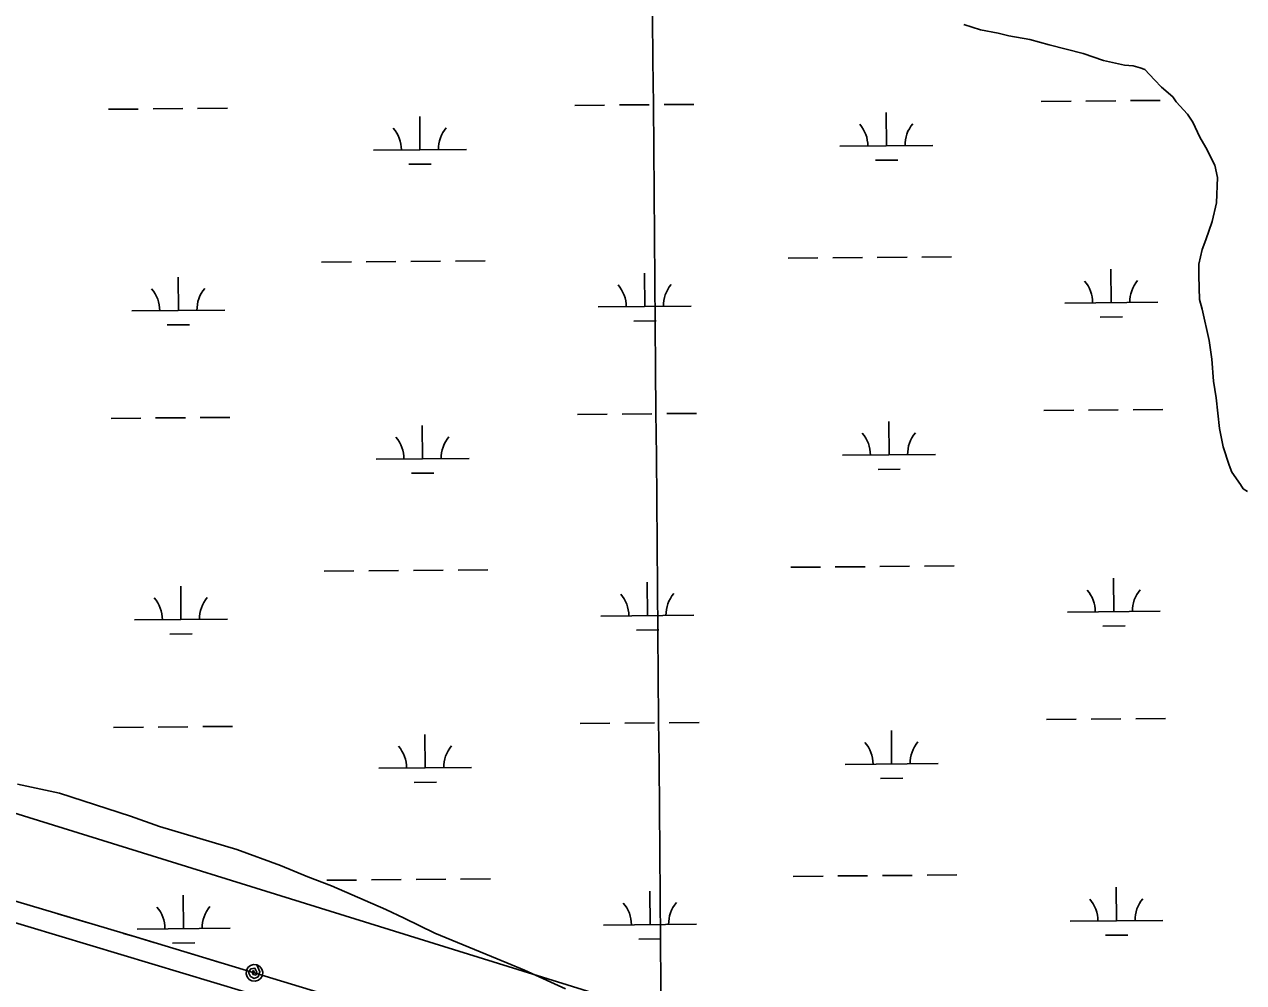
# Model space of a CAD drawing. Extents: x 3567028 to 3605064, y 510945 to 536587.
# Drawn here: x 3591537 to 3592848, y 531015 to 532046 of the extents above; entities that cross this region are included whole.
import ezdxf

# ---------------------------------------------------------------- set-up
doc = ezdxf.new("R2010")
doc.units = 0
for name, color, linetype in [('V-GRID-MAJR', 7, 'Continuous'), ('V-SITE-VEGE', 7, 'Continuous'), ('V-UTIL-LINE', 7, 'Continuous'), ('V-WETL-SWMP', 7, 'Continuous')]:
    doc.layers.add(name, color=color, linetype=linetype)

msp = doc.modelspace()

# ---------------------------------------------------------------- linework, layer by layer
at = {"layer": 'V-GRID-MAJR'}
msp.add_spline([(3592345.91, 516527.14400000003), (3592293.9250000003, 522584.81), (3592241.914, 528645.559), (3592189.9020000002, 534706.322), (3592189.876, 534709.392)], degree=3, dxfattribs=at)
at = {"layer": 'V-SITE-VEGE'}
for p, q in [((3592547.5810000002, 532046.1789999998), (3592565.514, 532040.482)), ((3592565.514, 532040.482), (3592584.394, 532036.6699999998)), ((3592584.394, 532036.6699999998), (3592595.722, 532033.8179999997)), ((3592595.722, 532033.8179999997), (3592618.381, 532029.9999999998)), ((3592618.381, 532030), (3592639.147, 532024.2980000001)), ((3592639.147, 532024.2979999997), (3592675.96, 532014.7899999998)), ((3592675.96, 532014.7899999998), (3592697.669, 532007.196)), ((3592697.669, 532007.196), (3592720.326, 532002.4339999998)), ((3592720.326, 532002.434), (3592729.767, 532001.474)), ((3592729.767, 532001.474), (3592737.318, 531999.573)), ((3592737.318, 531999.573), (3592742.037, 531997.674)), ((3592742.037, 531997.674), (3592752.406, 531986.3239999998)), ((3592752.406, 531986.3239999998), (3592759.947, 531978.7549999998)), ((3592759.947, 531978.755), (3592772.2060000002, 531968.345)), ((3592772.2060000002, 531968.345), (3592775.972, 531962.672)), ((3592775.972, 531962.672), (3592788.225, 531949.432)), ((3592788.225, 531949.432), (3592793.878, 531940.92)), ((3592793.878, 531940.92), (3592801.404, 531924.854)), ((3592801.404, 531924.854), (3592807.995, 531913.51)), ((3592807.995, 531913.51), (3592817.4050000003, 531894.609)), ((3592817.4050000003, 531894.609), (3592820.215, 531881.3809999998)), ((3592820.215, 531881.3809999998), (3592819.224, 531853.995)), ((3592819.224, 531853.995), (3592814.466, 531834.17)), ((3592814.466, 531834.17), (3592807.821, 531814.3519999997)), ((3592807.821, 531814.3519999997), (3592804.026, 531803.9679999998)), ((3592804.026, 531803.9679999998), (3592800.22, 531787.922)), ((3592800.22, 531787.922), (3592800.198, 531775.6449999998)), ((3592800.198, 531775.6449999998), (3592801.097, 531750.145)), ((3592801.097, 531750.145), (3592803.913, 531739.751)), ((3592803.913, 531739.751), (3592811.409, 531705.742)), ((3592811.409, 531705.742), (3592814.2060000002, 531685.905)), ((3592814.2060000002, 531685.905), (3592816.054, 531662.2919999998)), ((3592816.054, 531662.2919999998), (3592818.855, 531644.343)), ((3592818.855, 531644.343), (3592822.574, 531611.2839999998)), ((3592822.574, 531611.2839999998), (3592826.316, 531591.4450000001)), ((3592826.316, 531591.4450000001), (3592832.892, 531571.602)), ((3592832.892, 531571.602), (3592835.7120000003, 531564.0429999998)), ((3592835.7120000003, 531564.0429999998), (3592845.133, 531550.807)), ((3592845.133, 531550.807), (3592847.9590000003, 531546.0779999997)), ((3592847.9590000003, 531546.0779999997), (3592852.676, 531543.2379999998)), ((3591574.37, 531218.7279999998), (3591529.056, 531228.2489999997)), ((3591650.819, 531194.039), (3591574.37, 531218.728)), ((3591681.963, 531182.652), (3591650.819, 531194.039)), ((3591765.026, 531157.9509999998), (3591681.963, 531182.652)), ((3591812.214, 531140.871), (3591765.026, 531157.9509999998)), ((3591841.468, 531128.5419999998), (3591812.214, 531140.871)), ((3591866.951, 531119.054), (3591841.468, 531128.5419999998)), ((3591925.4560000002, 531093.454), (3591866.951, 531119.054)), ((3591945.271, 531083.976), (3591925.4560000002, 531093.454)), ((3591978.2970000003, 531067.8599999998), (3591945.271, 531083.9759999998)), ((3592045.299, 531040.357), (3591978.2970000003, 531067.8599999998)), ((3592074.5530000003, 531028.0299999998), (3592045.299, 531040.357)), ((3592118.9020000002, 531008.1199999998), (3592074.5530000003, 531028.0299999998))]:
    msp.add_line(p, q, dxfattribs=at)
at = {"layer": 'V-UTIL-LINE'}
for points in [[(3596327.841, 519244.746), (3596555.728, 520553.549), (3596608.667, 520856.413), (3596642.754, 521383.228), (3596692.819, 522849.996), (3596727.615, 524403.389), (3596836.396, 524401.591), (3596810.274, 524627.486), (3596703.19, 525544.981), (3596437.399, 527490.3640000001), (3596297.254, 528599.709), (3596136.12, 529068.598), (3595798.554, 529823.131), (3595723.9450000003, 529790.571), (3593807.529, 530393.433), (3590721.455, 531321.394), (3590641.1350000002, 531392.884), (3586481.8540000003, 532688.713), (3586460.598, 532628.866), (3586412.097, 532649.962), (3586125.9930000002, 532775.1730000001), (3585921.613, 532944.801), (3585269.657, 534343.269), (3585128.275264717, 534649.8192223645)], [(3585262.885397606, 534650.9548145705), (3586025.617, 533001.311), (3586128.154, 532876.486), (3589487.517, 531831.145), (3594583.7600000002, 530246.165), (3594630.254, 530174.414), (3594544.4280000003, 526966.932), (3594544.435, 526966.216), (3594533.4590000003, 526554.787), (3594478.663, 524510.1460000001), (3594531.727, 524441.626), (3594542.4930000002, 524391.382), (3594726.2970000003, 524375.643), (3594242.082, 521684.276), (3594146.019, 521331.75800000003), (3594061.42, 521334.488), (3594004.16, 521248.001), (3593910.384, 521193.727), (3593722.335, 520581.025), (3593792.253, 520296.648)], [(3593288.96138359, 527030.4099129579), (3593351.909257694, 527580.1378134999), (3593411.854137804, 527984.7870042), (3593469.774021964, 528404.3511650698), (3593516.646928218, 528807.0533596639), (3593573.397814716, 529200.022573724), (3593783.649394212, 530442.0490896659), (3593307.024347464, 530576.4588208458), (3592877.9022057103, 530706.443560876), (3592453.53305445, 530827.8603180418), (3592087.5627863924, 530933.0901075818), (3591656.3266488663, 531063.906845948), (3591245.748470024, 531186.07060162)], [(3591605.095751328, 531079.1498154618), (3591572.507816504, 531088.846796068)], [(3591675.9906095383, 531057.941857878), (3591656.3266488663, 531063.906845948), (3591643.433674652, 531067.742838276)], [(3591746.8034679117, 531036.4599008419), (3591714.267532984, 531046.3298811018)], [(3591784.12439327, 531025.1389234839), (3591783.24439503, 531027.8779180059), (3591781.8373978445, 531026.0249217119), (3591782.7433960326, 531023.4329268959), (3591785.622390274, 531022.8979279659), (3591786.761387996, 531026.0989215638), (3591784.653392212, 531030.2859131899), (3591780.4254006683, 531029.71091434), (3591777.8254058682, 531025.5999225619), (3591779.780401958, 531021.4599308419), (3591783.67439417, 531019.2649352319), (3591788.125385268, 531021.1249315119), (3591790.02938146, 531026.289921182), (3591786.7363880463, 531033.7519062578), (3591783.242395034, 531034.0959055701), (3591779.8814017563, 531033.0769076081), (3591777.1674071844, 531030.8489120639), (3591775.5114104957, 531027.7519182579), (3591775.1674111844, 531024.256925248), (3591776.1864091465, 531020.8969319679), (3591778.41440469, 531018.1819373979), (3591781.511398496, 531016.5269407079), (3591785.006391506, 531016.181941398), (3591788.366384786, 531017.201939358), (3591791.0813793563, 531019.429934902), (3591792.736376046, 531022.5269287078), (3591793.080375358, 531026.0209217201), (3591792.0613773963, 531029.3819149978), (3591789.833381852, 531032.09590957), (3591786.7363880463, 531033.7519062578)]]:
    msp.add_lwpolyline(points, dxfattribs=at)
at = {"layer": 'V-WETL-SWMP'}
for p, q in [((3592128.9216459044, 531959.0184758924), (3592160.920474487, 531959.2884250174)), ((3592176.9198887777, 531959.4233995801), (3592208.9187173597, 531959.6933487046)), ((3592224.918131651, 531959.8283232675), (3592256.916960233, 531960.0982723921)), ((3592630.8112726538, 531963.2525266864), (3592662.810101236, 531963.5224758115)), ((3592678.809515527, 531963.6574503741), (3592710.808344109, 531963.9273994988)), ((3592726.8077584, 531964.0623740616), (3592758.806586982, 531964.3323231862)), ((3591627.032019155, 531954.7844250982), (3591659.0308477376, 531955.0543742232)), ((3591675.0302620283, 531955.1893487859), (3591707.029090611, 531955.4592979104)), ((3591723.0285049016, 531955.5942724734), (3591755.0273334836, 531955.8642215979)), ((3591962.2555429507, 531911.1808468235), (3591961.9517710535, 531947.1795226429)), ((3592464.1451697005, 531915.4148976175), (3592463.8413978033, 531951.413573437)), ((3591912.2573732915, 531910.7590513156), (3592012.2537126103, 531911.6026423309)), ((3592414.147000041, 531914.9931021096), (3592514.1433393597, 531915.8366931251)), ((3591950.3861906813, 531895.6491834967), (3591974.3853121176, 531895.8516453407)), ((3592452.2758174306, 531899.8832342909), (3592476.2749388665, 531900.0856961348)), ((3591856.4286262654, 531790.2129369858), (3591888.4274548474, 531790.4828861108)), ((3591904.4268691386, 531790.617860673), (3591936.4256977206, 531790.8878097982)), ((3591952.425112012, 531791.0227843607), (3591984.423940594, 531791.2927334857)), ((3592000.4233548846, 531791.4277080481), (3592032.422183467, 531791.6976571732)), ((3592358.3182530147, 531794.4469877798), (3592390.3170815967, 531794.7169369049)), ((3592406.316495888, 531794.851911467), (3592438.31532447, 531795.1218605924)), ((3592454.314738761, 531795.2568351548), (3592486.313567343, 531795.5267842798)), ((3592502.3129816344, 531795.6617588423), (3592534.3118102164, 531795.9317079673)), ((3591702.270451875, 531738.1686791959), (3591701.9666799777, 531774.1673550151)), ((3592204.160078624, 531742.40272999), (3592203.8563067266, 531778.4014058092)), ((3592706.0497053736, 531746.6367807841), (3592705.7459334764, 531782.6354566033)), ((3592656.0515357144, 531746.2149852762), (3592756.047875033, 531747.0585762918)), ((3591652.2722822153, 531737.746883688), (3591752.2686215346, 531738.5904747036)), ((3592154.161908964, 531741.9809344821), (3592254.1582482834, 531742.8245254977)), ((3591690.4010996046, 531722.6370158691), (3591714.4002210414, 531722.8394777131)), ((3592192.2907263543, 531726.8710666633), (3592216.2898477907, 531727.0735285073)), ((3592694.1803531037, 531731.1051174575), (3592718.17947454, 531731.3075793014)), ((3592633.6184203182, 531630.5897634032), (3592665.6172489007, 531630.8597125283)), ((3592681.6166631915, 531630.9946870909), (3592713.6154917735, 531631.2646362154)), ((3592729.6149060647, 531631.3996107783), (3592761.6137346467, 531631.6695599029)), ((3591629.8391668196, 531622.121661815), (3591661.837995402, 531622.39161094)), ((3591677.837409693, 531622.5265855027), (3591709.836238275, 531622.7965346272)), ((3591725.835652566, 531622.9315091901), (3591757.834481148, 531623.2014583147)), ((3592131.728793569, 531626.355712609), (3592163.7276221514, 531626.6256617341)), ((3592179.7270364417, 531626.7606362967), (3592211.7258650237, 531627.0305854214)), ((3592227.725279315, 531627.1655599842), (3592259.724107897, 531627.4355091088)), ((3592466.952317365, 531582.7521343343), (3592466.6485454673, 531618.7508101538)), ((3591965.062690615, 531578.5180835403), (3591964.758918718, 531614.5167593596)), ((3591915.064520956, 531578.0962880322), (3592015.0608602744, 531578.9398790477)), ((3592416.9541477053, 531582.3303388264), (3592516.950487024, 531583.1739298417)), ((3591953.1933383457, 531562.9864202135), (3591977.1924597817, 531563.1888820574)), ((3592455.0829650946, 531567.2204710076), (3592479.0820865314, 531567.4229328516)), ((3591907.234016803, 531457.9550973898), (3591939.2328453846, 531458.225046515)), ((3591955.232259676, 531458.3600210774), (3591987.231088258, 531458.6299702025)), ((3592003.230502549, 531458.7649447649), (3592035.229331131, 531459.0348938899)), ((3592361.125400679, 531461.7842244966), (3592393.1242292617, 531462.0541736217)), ((3592409.1236435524, 531462.1891481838), (3592441.122472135, 531462.4590973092)), ((3592457.1218864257, 531462.5940718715), (3592489.1207150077, 531462.8640209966)), ((3592505.1201292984, 531462.9989955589), (3592537.118957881, 531463.2689446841)), ((3591859.23577393, 531457.5501737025), (3591891.2346025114, 531457.8201228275)), ((3592206.967226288, 531409.7399667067), (3592206.663454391, 531445.738642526)), ((3592708.856853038, 531413.9740175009), (3592708.5530811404, 531449.97269332)), ((3591705.077599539, 531405.5059159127), (3591704.7738276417, 531441.5045917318)), ((3591655.0794298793, 531405.0841204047), (3591755.0757691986, 531405.9277114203)), ((3592156.9690566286, 531409.3181711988), (3592256.965395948, 531410.1617622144)), ((3592658.8586833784, 531413.552221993), (3592758.8550226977, 531414.3958130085)), ((3592195.097874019, 531394.2083033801), (3592219.0969954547, 531394.410765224)), ((3592696.9875007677, 531398.4423541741), (3592720.9866222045, 531398.6448160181)), ((3591693.208247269, 531389.9742525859), (3591717.207368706, 531390.1767144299)), ((3591632.6463144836, 531289.4588985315), (3591664.6451430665, 531289.7288476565)), ((3591680.644557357, 531289.8638222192), (3591712.6433859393, 531290.1337713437)), ((3591728.64280023, 531290.2687459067), (3591760.6416288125, 531290.5386950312)), ((3592134.5359412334, 531293.6929493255), (3592166.5347698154, 531293.9628984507)), ((3592182.5341841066, 531294.0978730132), (3592214.5330126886, 531294.3678221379)), ((3592230.5324269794, 531294.5027967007), (3592262.531255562, 531294.7727458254)), ((3592636.4255679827, 531297.9270001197), (3592668.4243965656, 531298.1969492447)), ((3592684.423810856, 531298.3319238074), (3592716.422639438, 531298.6018729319)), ((3592732.422053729, 531298.7368474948), (3592764.4208823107, 531299.0067966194)), ((3591967.8698382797, 531245.8553202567), (3591967.5660663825, 531281.8539960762)), ((3592469.7594650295, 531250.0893710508), (3592469.455693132, 531286.0880468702)), ((3592419.7612953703, 531249.6675755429), (3592519.7576346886, 531250.5111665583)), ((3591917.87166862, 531245.4335247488), (3592017.8680079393, 531246.2771157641)), ((3591956.0004860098, 531230.32365693), (3591979.999607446, 531230.526118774)), ((3592457.8901127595, 531234.5577077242), (3592481.889234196, 531234.7601695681)), ((3592507.9272769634, 531130.3362322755), (3592539.926105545, 531130.6061814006)), ((3591862.0429215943, 531124.887410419), (3591894.0417501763, 531125.1573595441)), ((3591910.0411644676, 531125.2923341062), (3591942.0399930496, 531125.5622832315)), ((3591958.039407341, 531125.6972577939), (3591990.038235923, 531125.967206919)), ((3592006.037650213, 531126.1021814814), (3592038.036478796, 531126.3721306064)), ((3592363.9325483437, 531129.1214612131), (3592395.9313769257, 531129.3914103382)), ((3592411.930791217, 531129.5263849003), (3592443.929619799, 531129.7963340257)), ((3592459.92903409, 531129.931308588), (3592491.927862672, 531130.2012577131)), ((3592711.664000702, 531081.3112542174), (3592711.3602288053, 531117.3099300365)), ((3591707.8847472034, 531072.8431526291), (3591707.5809753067, 531108.8418284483)), ((3592209.7743739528, 531077.0772034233), (3592209.4706020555, 531113.0758792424)), ((3592661.665831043, 531080.8894587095), (3592761.662170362, 531081.7330497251)), ((3591657.8865775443, 531072.4213571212), (3591757.8829168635, 531073.2649481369)), ((3592159.776204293, 531076.6554079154), (3592259.7725436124, 531077.4989989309)), ((3592699.7946484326, 531065.7795908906), (3592723.793769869, 531065.9820527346)), ((3591696.015394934, 531057.3114893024), (3591720.01451637, 531057.5139511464)), ((3592197.905021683, 531061.5455400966), (3592221.904143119, 531061.7480019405))]:
    msp.add_line(p, q, dxfattribs=at)
for centre, radius, start, end in [((3591907.010622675, 531911.1896080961), 35.24628790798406, 359.71152835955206, 41.25518669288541), ((3592017.492450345, 531912.1216569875), 35.24628790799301, 139.71152511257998, 181.2551834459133), ((3592408.9002494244, 531915.4236588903), 35.24628790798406, 359.71152835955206, 41.25518669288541), ((3592519.382077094, 531916.3557077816), 35.24628790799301, 139.71152511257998, 181.2551834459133), ((3591647.0255315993, 531738.1774404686), 35.24628790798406, 359.71152835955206, 41.25518669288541), ((3591757.5073592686, 531739.1094893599), 35.24628790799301, 139.71152511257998, 181.2551834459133), ((3592148.915158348, 531742.4114912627), 35.24628790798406, 359.71152835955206, 41.25518669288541), ((3592259.3969860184, 531743.343540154), 35.24628790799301, 139.71152511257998, 181.2551834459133), ((3592650.804785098, 531746.6455420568), 35.24628790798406, 359.71152835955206, 41.25518669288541), ((3592761.2866127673, 531747.5775909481), 35.24628790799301, 139.71152511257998, 181.2551834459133), ((3592411.707397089, 531582.7608956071), 35.24628790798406, 359.71152835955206, 41.25518669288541), ((3592522.189224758, 531583.6929444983), 35.24628790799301, 139.71152511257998, 181.2551834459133), ((3591909.817770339, 531578.5268448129), 35.24628790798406, 359.71152835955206, 41.25518669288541), ((3592020.2995980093, 531579.4588937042), 35.24628790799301, 139.71152511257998, 181.2551834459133), ((3592151.7223060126, 531409.7487279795), 35.24628790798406, 359.71152835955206, 41.25518669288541), ((3592262.2041336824, 531410.6807768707), 35.24628790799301, 139.71152511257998, 181.2551834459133), ((3592653.6119327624, 531413.9827787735), 35.24628790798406, 359.71152835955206, 41.25518669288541), ((3592764.0937604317, 531414.9148276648), 35.24628790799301, 139.71152511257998, 181.2551834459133), ((3591649.8326792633, 531405.5146771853), 35.24628790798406, 359.71152835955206, 41.25518669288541), ((3591760.314506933, 531406.4467260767), 35.24628790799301, 139.71152511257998, 181.2551834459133), ((3591912.624918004, 531245.8640815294), 35.24628790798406, 359.71152835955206, 41.25518669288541), ((3592023.1067456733, 531246.7961304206), 35.24628790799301, 139.71152511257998, 181.2551834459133), ((3592414.5145447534, 531250.0981323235), 35.24628790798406, 359.71152835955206, 41.25518669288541), ((3592524.996372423, 531251.0301812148), 35.24628790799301, 139.71152511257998, 181.2551834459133), ((3592656.419080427, 531081.32001549), 35.24628790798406, 359.71152835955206, 41.25518669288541), ((3592766.900908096, 531082.2520643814), 35.24628790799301, 139.71152511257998, 181.2551834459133), ((3591652.6398269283, 531072.8519139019), 35.24628790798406, 359.71152835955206, 41.25518669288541), ((3591763.1216545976, 531073.7839627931), 35.24628790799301, 139.71152511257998, 181.2551834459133), ((3592154.529453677, 531077.0859646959), 35.24628790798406, 359.71152835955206, 41.25518669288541), ((3592265.011281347, 531078.0180135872), 35.24628790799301, 139.71152511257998, 181.2551834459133)]:
    msp.add_arc(centre, radius, start, end, dxfattribs=at)

doc.saveas('drawing.dxf')
